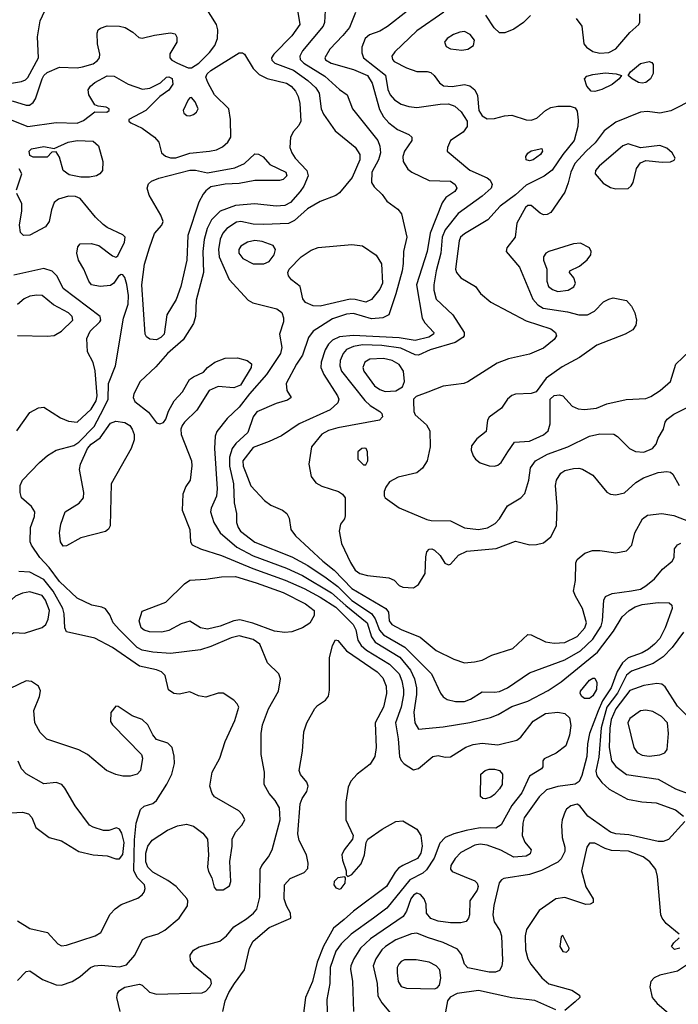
# Model space of a CAD drawing. Extents: x 1173029 to 1307123, y 522559 to 678521.
# Tile 269 of 623: x 1239868 to 1243610, y 601496 to 607092. Entities that reach past the tile are written whole.
import ezdxf

# ---------------------------------------------------------------- set-up
doc = ezdxf.new("R2010")
doc.units = 0

msp = doc.modelspace()

# ---------------------------------------------------------------- linework, layer by layer
at = {"layer": '0CON10XD'}
for points in [[(1239825, 606631.4), (1239905, 606605.4), (1239924.7, 606605.3), (1239945, 606621.8), (1239957.5, 606642.5), (1239995, 606755.6), (1240006.1, 606775), (1240025, 606790.8), (1240095, 606822.5), (1240195, 606818.4), (1240225, 606823.7), (1240285, 606841.9), (1240310.9, 606859.1), (1240321.1, 606875), (1240323.9, 606895), (1240311.2, 606955), (1240308.6, 607015), (1240315, 607033.3), (1240326.6, 607043.4), (1240365, 607056.5), (1240435, 607055.5), (1240467.3, 607047.3), (1240511.7, 607021.7), (1240545, 606991.2), (1240565, 606986), (1240635, 607004.3), (1240725, 607018), (1240752.3, 607012.3), (1240761.7, 606991.7), (1240761.9, 606965), (1240722.1, 606897.9), (1240721.9, 606875), (1240732.4, 606862.4), (1240764.4, 606845), (1240825, 606818.9), (1240845, 606818.3), (1240885.3, 606845), (1240946.8, 606905), (1240976.9, 606945), (1240992.5, 606985), (1240993.1, 607035), (1240986.9, 607065), (1240898.9, 607205)], [(1239715, 606714.8), (1239879.1, 606740.9), (1239900.5, 606749.5), (1239915, 606763.6), (1239975.4, 606875), (1239969.5, 606995), (1239984, 607086), (1240025.8, 607174.2)], [(1241447.7, 607135), (1241460, 607065), (1241415, 606999.2), (1241311.2, 606895), (1241299.2, 606875), (1241301.2, 606861.2), (1241317.8, 606845), (1241423.5, 606805), (1241505, 606746.2), (1241550.6, 606705), (1241568.8, 606675), (1241580.5, 606585), (1241594.8, 606554.8), (1241659.9, 606459.9), (1241775, 606366.9), (1241801.2, 606325), (1241800, 606295), (1241756.4, 606195), (1241685, 606108.5), (1241665, 606092.5), (1241575, 606058.2), (1241503, 606017), (1241429.5, 605950.5), (1241395, 605933), (1241255, 605927.5), (1241195, 605929.8), (1241125, 605944.7), (1241099.7, 605940.3), (1241045, 605904.6), (1241022.1, 605877.9), (1241006.7, 605845), (1240997.5, 605785), (1241001.7, 605745), (1241058.1, 605615), (1241167, 605497), (1241192.8, 605482.8), (1241329.5, 605449.5), (1241356.9, 605426.9), (1241367.2, 605397.2), (1241366.4, 605375), (1241344.5, 605305), (1241358.3, 605228.3), (1241349.4, 605195), (1241269.7, 605075), (1241173.7, 604966.3), (1241115, 604890), (1241046.9, 604825), (1240989.1, 604750.9), (1240978.5, 604725), (1240974.7, 604655.3), (1240990.7, 604425), (1240985.7, 604384.3), (1240955.3, 604315), (1240952.4, 604295), (1240970.6, 604235), (1241006.7, 604175), (1241102.5, 604095), (1241195, 604045.2), (1241385, 603974.8), (1241475, 603932.4), (1241638.9, 603835), (1241721.9, 603761.9), (1241842.3, 603665), (1241867.8, 603585), (1241887.6, 603555), (1242028.3, 603468.3), (1242088.5, 603395), (1242111.2, 603345), (1242122.9, 603295), (1242122.7, 603257.3), (1242107.3, 603157.3), (1242113.2, 603095), (1242135, 603060), (1242275, 603073.3), (1242425, 603097.3), (1242543.6, 603126.4), (1242586.4, 603143.6), (1242665, 603189.3), (1242755, 603219.3), (1242871.2, 603278.8), (1242945, 603328.4), (1243151.9, 603498.1), (1243242.5, 603617.5), (1243291.9, 603698.1), (1243330.4, 603735), (1243364.5, 603755.5), (1243405, 603768.7), (1243495, 603779.7), (1243557.8, 603777.8), (1243574, 603765), (1243575.6, 603745), (1243535.3, 603635), (1243504.5, 603575.5), (1243475, 603542.2), (1243440, 603515), (1243405, 603494.3), (1243325, 603464.8), (1243292.6, 603437.4), (1243262.1, 603387.9), (1243228.1, 603295), (1243179.4, 603220.6), (1243154.8, 603164.8), (1243106, 603035), (1243094, 602976), (1243091, 602905), (1243062.9, 602797.1), (1243047.6, 602762.4), (1243025, 602748), (1242925, 602734.7), (1242861.1, 602715), (1242819.3, 602675), (1242734.7, 602555), (1242726.4, 602525), (1242723.3, 602455), (1242738.2, 602418.2), (1242773.3, 602375), (1242768.5, 602351.5), (1242745, 602338.2), (1242675, 602333.3), (1242602.3, 602372.3), (1242525, 602399.8), (1242485, 602406.7), (1242455, 602400.5), (1242375, 602359.6), (1242342.1, 602325), (1242317.9, 602285), (1242315.5, 602265), (1242325, 602251.2), (1242393, 602223), (1242455, 602197.7), (1242467.3, 602185), (1242472.7, 602165), (1242466.5, 602145), (1242425.6, 602085), (1242423.5, 602005), (1242418.9, 601985), (1242405, 601967.1), (1242375, 601959.6), (1242315, 601958.4), (1242245, 601969.3), (1242204.3, 601984.3), (1242180.4, 602015), (1242177.5, 602065), (1242166.9, 602095), (1242145, 602120.8), (1242125, 602128.7), (1242105, 602116), (1242090.2, 602095), (1242065.3, 602024.7), (1242046.4, 601995), (1241862.1, 601867.9), (1241805.3, 601815), (1241766.7, 601755), (1241749.6, 601715), (1241747.5, 601695), (1241758.7, 601625), (1241764.7, 601454.7)], [(1241602.9, 607145), (1241599.6, 607075), (1241592.1, 607055), (1241474.4, 606915.6), (1241460.3, 606885), (1241461.6, 606865), (1241482.2, 606845), (1241601.6, 606771.6), (1241685, 606695.6), (1241728.8, 606665), (1241759.2, 606585), (1241903.1, 606405), (1241915, 606373.3), (1241917.6, 606335), (1241906.4, 606295), (1241868.1, 606225), (1241867.3, 606167.3), (1241881.4, 606141.4), (1241927.6, 606097.6), (1241955, 606060), (1242015.7, 606015.7), (1242037.6, 605987.6), (1242067.1, 605855), (1242048.7, 605775), (1242046.1, 605706.1), (1242040.9, 605665), (1242005.2, 605534.8), (1241965.8, 605415), (1241932.2, 605397.8), (1241867.6, 605392.4), (1241765, 605422), (1241725, 605418.4), (1241645, 605391.2), (1241535, 605320.8), (1241508.9, 605285), (1241474.7, 605185), (1241440.8, 605135), (1241381.9, 605025), (1241385.8, 604985), (1241410, 604945), (1241389.7, 604930.3), (1241325, 604910.5), (1241215, 604862.5), (1241195.3, 604834.7), (1241164.2, 604745), (1241096.4, 604683.6), (1241075.6, 604655), (1241061, 604605), (1241059.8, 604555), (1241083.2, 604455), (1241086.8, 604346.8), (1241100.5, 604285), (1241100.8, 604235), (1241109.3, 604205), (1241122.5, 604185), (1241205, 604123.1), (1241415, 604039.8), (1241505, 603989.2), (1241609.7, 603919.7), (1241675, 603870), (1241755, 603791.6), (1241866.4, 603716.4), (1241887.2, 603687.2), (1241913.1, 603623.1), (1241935, 603596), (1242056.6, 603526.6), (1242108.4, 603475), (1242207.3, 603375), (1242258.2, 603265), (1242273.9, 603243.9), (1242297.7, 603227.7), (1242345, 603216.6), (1242395, 603216.6), (1242429.9, 603230.1), (1242495, 603272.5), (1242565, 603269.3), (1242595, 603274.1), (1242639.4, 603295), (1242765, 603379.5), (1242965, 603453.8), (1243055, 603504.3), (1243125, 603572.1), (1243171.9, 603645), (1243179.6, 603675), (1243186.4, 603793.6), (1243197.1, 603812.9), (1243235, 603831.1), (1243345, 603845.3), (1243395, 603856), (1243426.5, 603873.5), (1243474.5, 603915), (1243520.6, 603969.4), (1243574.4, 604015), (1243585.7, 604035), (1243588.6, 604085), (1243605, 604106.7), (1243625, 604116.2)], [(1241776.6, 607133.4), (1241741.8, 607048.2), (1241705, 607001.8), (1241629.5, 606925), (1241601.5, 606875), (1241605, 606864.5), (1241637.1, 606845), (1241765, 606808.7), (1241845, 606774.1), (1241870.7, 606730.7), (1241911.6, 606581.6), (1241935, 606539.1), (1241965.2, 606505.2), (1242015, 606467.7), (1242079.1, 606439.1), (1242095.8, 606425), (1242095.6, 606405), (1242053.8, 606345), (1242044.6, 606315), (1242047.3, 606285), (1242073, 606243), (1242097.1, 606225), (1242195, 606178.2), (1242315, 606173.5), (1242342.3, 606155), (1242351.1, 606135), (1242340.8, 606115), (1242289.5, 606080.5), (1242268.7, 606051.3), (1242201.1, 605878.9), (1242183.4, 605775), (1242122.7, 605585), (1242154.6, 605395), (1242169.6, 605369.6), (1242221.9, 605315), (1242220, 605305), (1242192, 605288), (1242115, 605269.4), (1242025, 605283.7), (1241762.8, 605297.2), (1241685, 605289.8), (1241645, 605269.7), (1241622.8, 605247.2), (1241603.7, 605215), (1241580.3, 605145), (1241579.1, 605115), (1241596, 605076), (1241674.6, 604955), (1241680.8, 604935), (1241675.9, 604914.1), (1241632.9, 604875), (1241455.7, 604794.3), (1241355, 604727.5), (1241285.9, 604694.1), (1241195, 604661.5), (1241136.8, 604585), (1241137.3, 604555), (1241153.4, 604516.6)], [(1242070, 607140), (1241957.7, 607052.3), (1241915, 607027.5), (1241855, 607005.3), (1241830.4, 606985), (1241812.4, 606935), (1241812.8, 606902.8), (1241821.6, 606875), (1241945.8, 606775.8), (1241960.5, 606695), (1241972.9, 606665), (1241997.1, 606637.1), (1242035, 606610.9), (1242078.2, 606598.2), (1242125, 606592.9), (1242257.3, 606612.7), (1242305, 606614.2), (1242341, 606601), (1242377.3, 606567.3), (1242410.4, 606515), (1242411.4, 606485), (1242387.9, 606452.1), (1242316.7, 606405), (1242298.6, 606365), (1242296.2, 606345), (1242425, 606237.3), (1242523.4, 606193.4), (1242540.3, 606180.3), (1242552.9, 606155), (1242546.9, 606135), (1242495, 606088.8), (1242359.7, 605990.3), (1242285, 605898.2), (1242268.7, 605855), (1242261.8, 605765), (1242234.3, 605665), (1242221.1, 605585), (1242221.5, 605555), (1242235, 605504.2), (1242328.9, 605415), (1242392.7, 605315), (1242393.6, 605295), (1242385.5, 605285), (1242342, 605258), (1242200, 605215), (1242134.7, 605185.3), (1242115, 605186.8), (1242034.4, 605225), (1241925, 605240.4), (1241816.8, 605243.2), (1241764.4, 605235), (1241725, 605217.4), (1241705.9, 605195), (1241689.7, 605155), (1241687.9, 605125), (1241697.5, 605095), (1241828.5, 604928.5), (1241859.9, 604899.9), (1241915, 604864.3), (1241925, 604853.8), (1241930, 604835), (1241913.3, 604815), (1241675, 604773.2), (1241623.5, 604756.5), (1241585, 604736.2), (1241525.4, 604665), (1241510.5, 604565), (1241524.4, 604495), (1241550.5, 604460.5), (1241585, 604441.5), (1241680.4, 604410.4), (1241702.2, 604395), (1241716.7, 604375), (1241717.7, 604272.3), (1241713.3, 604255), (1241690, 604225), (1241683.8, 604185), (1241696.2, 604115), (1241747.3, 604007.3), (1241775, 603962.9), (1241801.2, 603945), (1241845, 603933.6), (1241965, 603920), (1241995, 603906.7), (1242025, 603876.7), (1242045, 603866.7), (1242105, 603863.8), (1242135, 603881.2), (1242171.4, 603945), (1242175, 604040), (1242182.3, 604067.7), (1242195, 604083.3), (1242210, 604085), (1242225, 604076.7), (1242257.3, 604047.3), (1242283, 604003), (1242305, 603993.8), (1242315, 603996.7), (1242360.8, 604049.2), (1242408.6, 604071.4), (1242575, 604086.9), (1242685, 604127.8), (1242767, 604107), (1242805, 604108.6), (1242845, 604118.6), (1242885, 604152.5), (1242918.6, 604215), (1242921.5, 604325), (1242912.9, 604445), (1242918.2, 604475), (1242943.3, 604515), (1242965, 604529.1), (1243015, 604541.5), (1243045, 604543.1), (1243066.5, 604536.5), (1243125, 604503.3), (1243205, 604406.9), (1243225, 604395.6), (1243255, 604392.2), (1243305, 604403.1), (1243369.1, 604460.9), (1243412, 604488), (1243495, 604519.1), (1243545, 604524.2), (1243565, 604520), (1243579.2, 604509.2), (1243615.4, 604445.4)], [(1242277.3, 607135), (1242125, 607028.9), (1242000.2, 606909.8), (1241982.9, 606885), (1241985.6, 606865), (1241995.7, 606855), (1242065, 606818.9), (1242125, 606797.9), (1242182.4, 606797.6), (1242205, 606790.8), (1242223.5, 606775), (1242252.5, 606732.5), (1242276.8, 606716.8), (1242325, 606711.6), (1242395, 606723.3), (1242425, 606715.4), (1242453.5, 606693.5), (1242470.2, 606660.2), (1242477.5, 606575), (1242495, 606545.6), (1242525, 606528.6), (1242565, 606530), (1242623.6, 606546.4), (1242665, 606550), (1242745, 606522.2), (1242775, 606520.6), (1242807.2, 606532.8), (1242855, 606575.8), (1242885, 606592.5), (1242925, 606600), (1242995, 606600), (1243025, 606590), (1243035, 606572.5), (1243041.3, 606521.3), (1243038.8, 606485), (1243019.2, 606405), (1242953.2, 606325), (1242893.5, 606236.5), (1242848.2, 606201.8), (1242745, 606150.8), (1242685, 606095.8), (1242598.3, 606031.7), (1242528.2, 605955), (1242395.5, 605875), (1242373.6, 605855), (1242364.5, 605834.5), (1242344.6, 605675), (1242350.4, 605655), (1242374.8, 605624.8), (1242458, 605575), (1242486.7, 605535), (1242545, 605487.1), (1242745, 605380.9), (1242885.7, 605335), (1242913.3, 605315), (1242918.5, 605295), (1242905.5, 605275), (1242844.2, 605225), (1242765, 605190.8), (1242645, 605164.6), (1242580.8, 605139.2), (1242415, 605033.6), (1242392.5, 605025), (1242275, 605010), (1242186.2, 604975), (1242120.3, 604949.7), (1242106.2, 604935), (1242105.9, 604924.1), (1242107.8, 604865), (1242115.4, 604845.4), (1242179.4, 604789.4), (1242198.1, 604755), (1242200.5, 604665), (1242183.1, 604585), (1242156, 604544), (1242125, 604516.7), (1242017.8, 604492.2), (1241970, 604465), (1241948, 604435), (1241938.8, 604411.2), (1241938.6, 604385), (1241944.6, 604374.6), (1242025, 604317.5), (1242182.2, 604252.2), (1242206.2, 604246.2), (1242315, 604243.1), (1242395, 604203.3), (1242475, 604194.1), (1242526.2, 604203.8), (1242570.4, 604229.6), (1242594.7, 604255.3), (1242640.1, 604329.9), (1242716.3, 604373.7), (1242738.3, 604398.3), (1242760.5, 604475), (1242771.2, 604545), (1242799.1, 604585), (1242866.7, 604623.3), (1242982.9, 604665), (1243105, 604725.4), (1243165, 604738.2), (1243244.1, 604735.9), (1243265, 604723.8), (1243333.8, 604655), (1243367.8, 604637.8), (1243413.6, 604633.6), (1243464.2, 604655), (1243485, 604680), (1243495.7, 604714.3), (1243525.8, 604765), (1243535.7, 604804.3), (1243547.6, 604822.4), (1243585, 604849.4), (1243668.8, 604891.2)], [(1242770, 607115), (1242730.8, 607075), (1242675, 607038.9), (1242625, 607017.8), (1242595, 607017.8), (1242563.5, 607045), (1242517.1, 607117.1)], [(1243028.9, 607098.9), (1243062.9, 607055), (1243074.2, 606955), (1243088.8, 606935), (1243125, 606911.9), (1243165, 606901.8)], [(1243165, 606901.8), (1243215, 606904.6), (1243255, 606926.7), (1243335, 607020), (1243386.2, 607065), (1243391.7, 607078.3), (1243392, 607125)], [(1242379.4, 606919.4), (1242415, 606924.2), (1242445.6, 606945), (1242451.8, 606975), (1242426.9, 607006.9), (1242395, 607023.8), (1242368.5, 607021.5), (1242332.9, 607007.1), (1242297.5, 606985), (1242281.2, 606965), (1242290.3, 606940.3), (1242316.2, 606926.2), (1242379.4, 606919.4)], [(1239815, 606524), (1239915, 606485.7), (1240075, 606508), (1240195, 606503.7), (1240231.5, 606518.5), (1240295, 606568), (1240363, 606567), (1240377.5, 606575), (1240377.5, 606585), (1240360, 606595), (1240315, 606600), (1240295, 606608.8), (1240260.5, 606665), (1240256.8, 606693.2), (1240270, 606715), (1240294.7, 606735.3), (1240365, 606773.5), (1240405, 606771.5), (1240485, 606725.7), (1240566.1, 606696.1), (1240607.7, 606702.3), (1240667.3, 606732.7), (1240702.5, 606765), (1240715, 606766.7), (1240735, 606758), (1240737.8, 606725), (1240715, 606690.8), (1240664.3, 606655.7), (1240584.1, 606575.9), (1240487.5, 606525), (1240487.5, 606515), (1240500, 606505), (1240565, 606474.5), (1240634.6, 606424.6), (1240658.6, 606395), (1240674.3, 606335), (1240696, 606316), (1240725, 606306.2), (1240755, 606306.8), (1240835, 606332.7), (1240946.2, 606343.8), (1240986.9, 606353.1), (1241020.4, 606369.6), (1241050, 606395), (1241067.5, 606425), (1241065.4, 606525.4), (1241056.2, 606585), (1240975.3, 606665), (1240936.7, 606735), (1240926.7, 606765), (1240934, 606785), (1240955, 606803.3), (1241115, 606903.1), (1241134.3, 606904.3), (1241145.6, 606895.6), (1241195.4, 606815), (1241229.6, 606779.6), (1241275, 606757.5), (1241385, 606731.8), (1241410.8, 606715), (1241434.6, 606685), (1241450, 606655), (1241460.5, 606615), (1241465.6, 606515), (1241455, 606490), (1241424, 606456), (1241406.4, 606425), (1241403.9, 606365), (1241413.8, 606335), (1241432.7, 606305), (1241498.9, 606235), (1241506.8, 606205), (1241481.8, 606145), (1241461.6, 606115), (1241407, 606053), (1241375, 606035.9), (1241325, 606031.9), (1241204.7, 606044.7), (1241095, 606036.7), (1241006.4, 606003.6), (1240957.8, 605955), (1240932.7, 605905), (1240916.6, 605843.4), (1240908.5, 605775), (1240912.9, 605655), (1240871.7, 605498.3), (1240866.4, 605405), (1240856, 605365), (1240797.9, 605272.1), (1240708.9, 605195), (1240641.2, 605118.8), (1240552.9, 605035), (1240516, 604965), (1240512.7, 604945), (1240522.5, 604922.5), (1240600.8, 604860.8), (1240645, 604800), (1240665, 604794.3), (1240685, 604802), (1240698.9, 604821.1), (1240713.8, 604866.2), (1240745.6, 604925), (1240792.4, 604977.6), (1240833.4, 605046.6), (1240855, 605063.1), (1240911.7, 605088.3), (1240935, 605116), (1240976.7, 605145), (1241035, 605167.8), (1241105, 605170.5), (1241161.2, 605155), (1241185, 605136.2), (1241183.3, 605115), (1241122.3, 605015), (1241085, 604999.4), (1240995, 605006.9), (1240945.5, 604984.5), (1240875, 604872.9), (1240804.6, 604805.4), (1240791.4, 604785), (1240784.4, 604765), (1240785.5, 604735), (1240843.5, 604585), (1240847, 604557), (1240836.9, 604475), (1240811.9, 604438.1), (1240794.4, 604395), (1240791.5, 604305), (1240834.4, 604195), (1240838.8, 604125), (1240847.3, 604107.3), (1240894.7, 604084.7), (1241015, 604046.5), (1241193.2, 603973.2), (1241376.6, 603906.6), (1241485, 603860), (1241575, 603809.6), (1241665, 603752.3), (1241762.7, 603655), (1241778.4, 603625), (1241789, 603565), (1241807.9, 603535), (1241839.3, 603509.3), (1241969, 603429), (1242024.6, 603374.6), (1242039.6, 603335), (1242048.3, 603285), (1242048.7, 603255), (1242035, 603185.8), (1242002.7, 603095), (1242019.4, 603005), (1242025.3, 602905.3), (1242035, 602881.4), (1242051.9, 602861.9), (1242105, 602828.2), (1242135, 602836.2), (1242215, 602904.6), (1242245, 602910), (1242285, 602901.2), (1242315, 602902.1), (1242403.2, 602956.8), (1242445, 602973.2), (1242495, 602980.6), (1242585, 602970.3), (1242691.9, 602998.1), (1242715.3, 603014.7), (1242785.4, 603105), (1242855, 603149.6), (1242926.2, 603156.2), (1242965, 603149.4), (1242991.4, 603125), (1242999.3, 603080.7), (1242992.1, 603025), (1242971.5, 602965), (1242916.2, 602923.8), (1242848.3, 602891.7), (1242840.7, 602879.3), (1242840, 602845), (1242833.3, 602835), (1242765, 602791.9), (1242721.9, 602698.1), (1242664.5, 602625.5), (1242604, 602516), (1242572.9, 602497.1), (1242485, 602498.9), (1242405.7, 602484.3), (1242334.2, 602465.8), (1242285, 602443.5), (1242255, 602411.4), (1242222.7, 602327.3), (1242180.4, 602259.6), (1242158.2, 602241.8), (1242085, 602204.3), (1241955, 602043.3), (1241878.5, 601985), (1241751.1, 601895), (1241695, 601839.6), (1241665, 601797.3), (1241632, 601705), (1241629.5, 601615), (1241613.4, 601523.4), (1241616.4, 601385)], [(1243405, 606730.4), (1243384.7, 606734.7), (1243347.1, 606755), (1243326, 606775), (1243338.1, 606795), (1243395, 606842.2), (1243444.2, 606854.2), (1243459.2, 606849.2), (1243467.5, 606837.5), (1243466.5, 606786.5), (1243452.5, 606755), (1243425, 606734.6), (1243405, 606730.4)], [(1243135, 606684), (1243115, 606686.2), (1243091.2, 606715), (1243076.7, 606755), (1243090, 606770), (1243125, 606780.9), (1243195, 606790.3), (1243257.5, 606785), (1243286.7, 606775), (1243273.8, 606755), (1243235, 606724.4), (1243175, 606694.3), (1243135, 606684)], [(1240835, 606545.6), (1240855, 606552.5), (1240873.1, 606566.9), (1240883.1, 606585), (1240865, 606625.8), (1240845, 606649.2), (1240835, 606647.5), (1240825, 606635.8), (1240797.1, 606575), (1240801.1, 606561.1), (1240817.8, 606547.8), (1240835, 606545.6)], [(1243698.9, 606641.1), (1243566.9, 606573.1), (1243505, 606560), (1243435, 606569.5), (1243395, 606566.7), (1243255, 606509.5), (1243189, 606461), (1243137.9, 606392.1), (1243086.7, 606345), (1243022.3, 606275), (1242998.9, 606225), (1242985.2, 606164.8), (1242965, 606112), (1242885, 605996.4), (1242865, 605985.5), (1242845, 605983.6), (1242825, 605992.2), (1242775, 606036.5), (1242755, 606035.5), (1242742.9, 606025), (1242692.7, 605935), (1242684.2, 605855), (1242636, 605795), (1242632, 605775), (1242708.7, 605685), (1242783, 605503), (1242811.2, 605471.2), (1242842.5, 605452.5), (1242981.3, 605431.3), (1243045, 605413.8), (1243095, 605414.4), (1243134.5, 605435.5), (1243185, 605488.1), (1243215, 605504.5), (1243240.2, 605510.2), (1243315, 605496.2), (1243345, 605463.1), (1243363.3, 605425), (1243373.1, 605385), (1243368.5, 605355), (1243351.4, 605328.6), (1243307.5, 605305), (1243147.7, 605242.3), (1243048.1, 605171.9), (1242950.6, 605119.4), (1242860, 605055), (1242802.7, 604977.3), (1242775, 604967.5), (1242685.6, 604964.4), (1242665, 604955.7), (1242640, 604935), (1242605.7, 604884.3), (1242535, 604832.5), (1242526.7, 604815), (1242518.3, 604751.7), (1242465, 604710), (1242435, 604670), (1242432.9, 604645), (1242445, 604613.8), (1242457.1, 604595), (1242485, 604573.5), (1242535, 604556.5), (1242565, 604554.5), (1242585, 604560.6), (1242602.9, 604575), (1242642.2, 604635), (1242678.8, 604691.2), (1242765, 604697.5), (1242845, 604733.2), (1242870, 604755), (1242882, 604795), (1242882.5, 604935), (1242904.1, 604955.9), (1242935, 604960), (1242955, 604954), (1243006.2, 604895), (1243040.6, 604880.6), (1243077.2, 604877.2), (1243145.3, 604884.7), (1243205, 604908.5), (1243313, 604933), (1243425, 604939.2), (1243455, 604950.5), (1243507.5, 604985), (1243566, 605035), (1243596.6, 605133.4), (1243675, 605210.8)], [(1240265, 606196.2), (1240215, 606197.5), (1240149.9, 606209.9), (1240115.7, 606235), (1240095, 606310), (1240075, 606340), (1240051.7, 606338.3), (1240025, 606311.2), (1239945, 606310), (1239925, 606320), (1239921.2, 606345), (1239935, 606358), (1240005, 606371.2), (1240065, 606360), (1240143.3, 606395), (1240194, 606406), (1240285, 606400.6), (1240315.8, 606375), (1240340, 606285), (1240338.8, 606235), (1240324, 606215), (1240305, 606204.5), (1240265, 606196.2)], [(1242765, 606290), (1242746.2, 606295), (1242744.4, 606315), (1242755, 606332.5), (1242775, 606346.9), (1242835, 606360), (1242838, 606345), (1242828, 606325), (1242785, 606294.5), (1242765, 606290)], [(1243255, 606130.5), (1243325, 606132.5), (1243343.1, 606146.9), (1243353.6, 606166.4), (1243373.4, 606246.6), (1243395, 606279.2), (1243425, 606291.4), (1243517.9, 606282.1), (1243565.8, 606284.2), (1243586.1, 606293.9), (1243592.5, 606305), (1243576.2, 606335), (1243545, 606360.8), (1243505, 606377.1), (1243396.1, 606363.9), (1243325, 606387.1), (1243295, 606374.3), (1243160.6, 606259.4), (1243140.4, 606235), (1243137.9, 606215), (1243183.4, 606163.4), (1243225, 606137.3), (1243255, 606130.5)], [(1240645, 605272.7), (1240606.8, 605276.8), (1240589.6, 605289.6), (1240581.5, 605305), (1240562.9, 605585), (1240578.2, 605701.8), (1240605.8, 605795), (1240635, 605876.9), (1240675.5, 605925), (1240682.9, 605945), (1240670.4, 605980.4), (1240604.4, 606095), (1240593.3, 606135), (1240600.3, 606159.7), (1240616.5, 606173.5), (1240659.1, 606190.9), (1240835, 606236.7), (1240866.2, 606236.2), (1240935, 606221.1), (1241090, 606250), (1241145.9, 606274.1), (1241205, 606329.2), (1241225, 606328), (1241251.7, 606311.7), (1241289.4, 606269.4), (1241379.4, 606225), (1241385.5, 606205), (1241365, 606184.3), (1241345, 606177.5), (1241205, 606178.5), (1241115, 606160.5), (1241035, 606158), (1240955, 606142), (1240925, 606120), (1240909.8, 606100.2), (1240885.8, 606054.2), (1240823.2, 605865), (1240818.3, 605725), (1240783.6, 605575), (1240757.7, 605502.3), (1240703.8, 605415), (1240689.6, 605305), (1240670.5, 605285), (1240645, 605272.7)], [(1239849.2, 606125), (1239879.8, 606215), (1239865.7, 606245)], [(1240436.2, 603625), (1240400, 603665), (1240380.3, 603710.3), (1240355, 603743.8), (1240334.1, 603754.1), (1240277.5, 603765), (1240195, 603803.8), (1240095, 603898.1), (1240035, 603979.4), (1239983.1, 604035), (1239935.6, 604105), (1239928.6, 604125), (1239930, 604205), (1239952, 604268), (1239954.5, 604295), (1239935, 604324.4), (1239879.4, 604375), (1239870, 604405), (1239871.1, 604445), (1239883.3, 604475), (1239981.2, 604575), (1240026.2, 604615), (1240075, 604645.3), (1240175, 604671.9), (1240205, 604690.2), (1240291, 604779), (1240345, 604880), (1240370.2, 604935), (1240372.7, 605025), (1240411.9, 605125), (1240458.8, 605395), (1240484.2, 605475), (1240486, 605525), (1240476.9, 605586.9), (1240465, 605626.7), (1240455, 605642.5), (1240445, 605643.3), (1240430, 605635), (1240403.8, 605595), (1240385, 605581.4), (1240325, 605575.6), (1240276, 605585), (1240260.6, 605605), (1240232.9, 605675), (1240202.2, 605725), (1240192.2, 605765), (1240198.1, 605801.9), (1240211.4, 605818.6), (1240275, 605820), (1240317.8, 605807.8), (1240395, 605750), (1240415, 605742.5), (1240425, 605750), (1240463, 605827), (1240467.5, 605855), (1240455, 605870), (1240365, 605911.4), (1240341.7, 605928.3), (1240298.7, 605968.7), (1240211.5, 606075), (1240185, 606087.5), (1240145, 606088.5), (1240088.3, 606071.7), (1240065, 606052.5), (1240048, 606012), (1240035.4, 605944.6), (1240015, 605914.4), (1239925, 605868), (1239890, 605865), (1239873.3, 605883.3), (1239868, 605925), (1239881.1, 606005), (1239880.5, 606045), (1239851.8, 606105)], [(1241195, 605704.1), (1241255, 605704.6), (1241285, 605717.8), (1241314.5, 605755), (1241321.1, 605785), (1241307.7, 605807.7), (1241245, 605830.8), (1241205, 605837.3), (1241161.7, 605828.3), (1241124.4, 605805), (1241113.8, 605785), (1241113.9, 605765), (1241135.6, 605735), (1241195, 605704.1)], [(1241575, 605463.4), (1241535.3, 605465.3), (1241492, 605485), (1241476, 605505), (1241462, 605575), (1241412.5, 605612.5), (1241395, 605636.2), (1241392.1, 605655), (1241399.6, 605675), (1241466.6, 605743.4), (1241525, 605782.9), (1241563.2, 605796.8), (1241755, 605814.7), (1241816.7, 605806.7), (1241894.4, 605754.4), (1241923.6, 605703.6), (1241928.9, 605595), (1241915, 605560), (1241867.6, 605502.4), (1241835, 605487.1), (1241775, 605502.6), (1241745, 605503.6), (1241575, 605463.4)], [(1242925, 605548), (1242985, 605554.1), (1243016.4, 605573.6), (1243025.6, 605595), (1243015.8, 605625), (1242991.2, 605655), (1242993.3, 605665), (1243049.6, 605690.4), (1243093.1, 605726.9), (1243113.5, 605755), (1243115.6, 605775), (1243104.7, 605794.7), (1243055, 605821.5), (1243015, 605818.9), (1242875, 605775.4), (1242857.1, 605765), (1242843.5, 605745), (1242843.5, 605725), (1242863.2, 605673.2), (1242862.7, 605605), (1242873.5, 605575), (1242895, 605557.9), (1242925, 605548)], [(1239851.1, 604755), (1239925, 604860), (1239975, 604886.7), (1240005, 604890.6), (1240099.4, 604829.4), (1240145, 604809.6), (1240195, 604805.4), (1240275, 604878.2), (1240303.2, 604925), (1240307.9, 604955), (1240296.7, 605096.7), (1240285, 605143.8), (1240254.4, 605205), (1240249.7, 605280.3), (1240268.3, 605321.7), (1240324.2, 605375), (1240330, 605385), (1240326, 605405), (1240115.4, 605565), (1240080.5, 605635), (1240053.1, 605663.1), (1240005, 605677.3), (1239835, 605639.8)], [(1239855, 605297.1), (1240025, 605292.9), (1240065, 605297.5), (1240105, 605321.8), (1240170.5, 605385), (1240166.5, 605405), (1240145.5, 605425), (1240061, 605471), (1239995, 605524.4), (1239965, 605526.9), (1239925, 605520), (1239893.3, 605505), (1239855, 605472.5)], [(1241945, 604979.2), (1242005, 604982.5), (1242044, 605005), (1242053.6, 605036.4), (1242048.9, 605095), (1242025, 605132.1), (1241985.2, 605155.2), (1241935, 605166.7), (1241857.4, 605162.6), (1241828.9, 605145), (1241818.2, 605115), (1241823.8, 605095), (1241885, 605011.3), (1241915, 604990), (1241945, 604979.2)], [(1240115, 604100), (1240099.4, 604125), (1240094.5, 604175), (1240101.5, 604225), (1240125.8, 604295), (1240205.7, 604345), (1240231.5, 604375), (1240233.5, 604405), (1240207.5, 604535), (1240213.8, 604565), (1240254.1, 604655), (1240275, 604679.8), (1240325.4, 604714.6), (1240385, 604798.5), (1240415, 604810.4), (1240465, 604803.3), (1240493.1, 604785), (1240507.5, 604765), (1240518.5, 604735), (1240518.9, 604705), (1240501.9, 604655), (1240388.1, 604455), (1240382.5, 604215), (1240373.1, 604196.9), (1240356.3, 604183.7), (1240215, 604147.8), (1240135, 604102), (1240115, 604100)], [(1241821.7, 604561.7), (1241835, 604562.5), (1241845.7, 604584.3), (1241844, 604635), (1241836, 604655), (1241825, 604657.5), (1241812.5, 604655), (1241790, 604635), (1241790, 604595), (1241821.7, 604561.7)], [(1241153.4, 604516.6), (1241182.2, 604442.2), (1241259.2, 604359.2), (1241295, 604332.5), (1241362, 604305), (1241386, 604285), (1241398.3, 604258.3), (1241409.4, 604195), (1241435, 604158.6), (1241590.3, 604015), (1241655, 603962.9), (1241755, 603860.2), (1241949.1, 603745), (1241962.9, 603725), (1241967.9, 603675), (1241982.2, 603655), (1242035, 603625.9), (1242142.6, 603582.6), (1242235, 603507.8), (1242335, 603457.5), (1242395, 603437.1), (1242452.4, 603442.4), (1242495, 603451.5), (1242549.8, 603480.2), (1242670.8, 603519.2), (1242755, 603596.9), (1242775, 603595.6), (1242855, 603555.5), (1242905, 603548), (1242965, 603552.4), (1243035, 603585.9), (1243078.8, 603635), (1243088.8, 603665), (1243065.9, 603745), (1243025.5, 603815), (1243015.6, 603845), (1243025.6, 603905), (1243027.1, 604005), (1243035.5, 604024.5), (1243079.8, 604060.2), (1243122.5, 604075), (1243164.6, 604074.6), (1243255, 604061.1), (1243316.2, 604073.8), (1243346.9, 604105), (1243362.9, 604175), (1243406.2, 604255), (1243435, 604276), (1243515.7, 604285.7), (1243585, 604273.6), (1243677.7, 604237.7)], [(1239855, 601631.9), (1239905, 601683.1), (1239925, 601686.9), (1239997.6, 601637.6), (1240075, 601607.7), (1240105.4, 601604.6), (1240166, 601625), (1240212, 601655), (1240270, 601705), (1240292.5, 601715), (1240331.7, 601718.3), (1240435, 601709.7), (1240475, 601721.3), (1240522.2, 601775), (1240566.2, 601863.8), (1240591.5, 601878.5), (1240655, 601896.1), (1240692, 601918), (1240774.3, 601985), (1240822.5, 602055), (1240824.1, 602084.1), (1240818.3, 602098.3), (1240757.1, 602165), (1240709.9, 602199.9), (1240625, 602247.1), (1240595.4, 602275), (1240585.4, 602305), (1240585.5, 602355), (1240596.7, 602395), (1240621.8, 602428.2), (1240708.6, 602485), (1240765, 602510.9), (1240815, 602520.5), (1240855, 602509.5), (1240909.4, 602469.4), (1240936.2, 602435), (1240940.8, 602345), (1240934.4, 602275.6), (1240941.1, 602251.1), (1240960, 602215), (1240972.6, 602162.6), (1240985, 602147.5), (1241025, 602146.4), (1241060.9, 602169.1), (1241068.2, 602195), (1241061.3, 602308.7), (1241076.2, 602395), (1241076.2, 602435), (1241094, 602475), (1241130, 602515), (1241147.5, 602545), (1241135, 602573.8), (1241113.8, 602595), (1240975.8, 602675.8), (1240962, 602695), (1240949.2, 602735), (1240961.5, 602815), (1241005.5, 602895), (1241035, 602988.8), (1241091.4, 603108.6), (1241112.5, 603185), (1241104.6, 603204.6), (1241085.3, 603225.3), (1241025, 603264.4), (1240995, 603264.5), (1240925, 603242.5), (1240885, 603249.5), (1240835, 603272.5), (1240775, 603259.5), (1240743.1, 603263.1), (1240714, 603284), (1240694.7, 603364.7), (1240673.1, 603385), (1240645, 603396.9), (1240548.1, 603418.1), (1240395, 603524.7), (1240295, 603577.8), (1240135, 603613.3), (1240125.6, 603635.6), (1240120.3, 603715), (1240112.5, 603745), (1240058.4, 603845), (1240005, 603910), (1239925, 603951.9), (1239864.2, 603955.8)], [(1241375, 603608.8), (1241315, 603615.9), (1241192.7, 603662.7), (1241118.8, 603681.2), (1241085, 603675.7), (1241007.1, 603645), (1240935, 603627.6), (1240894.8, 603634.8), (1240835, 603673.3), (1240785, 603658.6), (1240715, 603621.5), (1240675, 603611.5), (1240605, 603613.8), (1240575, 603621.8), (1240557.5, 603635), (1240546.1, 603675), (1240565, 603730.8), (1240698.6, 603781.4), (1240804, 603885), (1240835, 603907.1), (1240925, 603911.5), (1241015, 603925.4), (1241095, 603927.3), (1241212.3, 603892.3), (1241365, 603836.9), (1241492.2, 603772.2), (1241540.9, 603735), (1241540.5, 603705), (1241517, 603663), (1241475.8, 603635), (1241415, 603613.4), (1241375, 603608.8)], [(1239775, 603576.7), (1239795, 603583.3), (1239835, 603610), (1239895, 603605.8), (1239995, 603637.6), (1240017.6, 603655), (1240030.2, 603685), (1240036.7, 603735), (1240015, 603793.8), (1239995, 603820), (1239925, 603840), (1239885, 603832.9), (1239844.2, 603815), (1239791.4, 603768.6), (1239729.2, 603735), (1239670, 603655), (1239672.3, 603632.3), (1239691.7, 603601.7), (1239720.5, 603580.5), (1239775, 603576.7)], [(1240440, 601455), (1240419.6, 601535), (1240423.3, 601556.7), (1240435.4, 601574.6), (1240465, 601594.4), (1240548.8, 601611.2), (1240565, 601604.2), (1240605.4, 601565.4), (1240645, 601553.6), (1240905, 601561.8), (1240925, 601570.5), (1240947.7, 601595), (1240957.5, 601615), (1240953.8, 601635), (1240860.6, 601710.6), (1240838, 601745), (1240836.2, 601775), (1240855, 601803.8), (1240887.8, 601822.2), (1241005.3, 601854.7), (1241043.3, 601885), (1241084.2, 601935.8), (1241157.2, 601982.8), (1241197.5, 602015), (1241215, 602036.9), (1241233.3, 602105), (1241234.4, 602265), (1241243.1, 602285), (1241282.5, 602335), (1241302.1, 602375), (1241348.2, 602545), (1241343.7, 602613.7), (1241320, 602655), (1241285, 602694.3), (1241256.9, 602745), (1241258.9, 602815), (1241239.5, 602915), (1241240, 603035), (1241248.1, 603085), (1241281.5, 603175), (1241338.1, 603275), (1241349.4, 603345), (1241340.6, 603375), (1241277, 603437), (1241233.1, 603543.1), (1241195, 603569.5), (1241115, 603590), (1241070.6, 603579.4), (1240955, 603529.6), (1240895, 603510.4), (1240725, 603489.4), (1240625, 603497.6), (1240565, 603508.5), (1240535, 603524.8), (1240436.2, 603625)], [(1243639.1, 603610.9), (1243575.5, 603524.5), (1243525, 603470), (1243466.4, 603433.6), (1243345, 603389.8), (1243315, 603366.7), (1243264.8, 603265.2), (1243204, 603185), (1243172.4, 603067.6), (1243159.1, 602900.9), (1243140.7, 602820.7), (1243147.1, 602795), (1243175, 602757.1), (1243218.2, 602718.2), (1243321.5, 602661.5), (1243403, 602647), (1243485, 602641.5), (1243595, 602600.7), (1243638.9, 602565)], [(1241022.9, 601455), (1241035.9, 601515), (1241056.9, 601563.1), (1241089.6, 601615), (1241145, 601691.4), (1241173.7, 601815), (1241195, 601854.5), (1241285, 601932.9), (1241408, 601985), (1241406.9, 602015), (1241383.3, 602055), (1241371.1, 602095), (1241372.5, 602175), (1241405, 602212.1), (1241484.8, 602245.2), (1241505, 602268.8), (1241507.4, 602297.4), (1241497.5, 602345), (1241456.6, 602426.6), (1241448.4, 602465), (1241462.6, 602635), (1241472.8, 602665), (1241498.9, 602705), (1241506.9, 602735), (1241499.3, 602759.3), (1241462.7, 602802.7), (1241456.8, 602825), (1241474.6, 602935), (1241482.9, 603045), (1241499.1, 603095), (1241545, 603177.1), (1241560, 603195), (1241605.4, 603224.6), (1241622.9, 603247.1), (1241628.9, 603281.1), (1241628.4, 603465), (1241645, 603536.2), (1241662.7, 603567.3), (1241675, 603564), (1241724.1, 603504.1), (1241900, 603385), (1241931.7, 603351.7), (1241950.3, 603305), (1241951.9, 603261.9), (1241934.6, 603185), (1241888.2, 603095), (1241893.3, 602955), (1241886.7, 602905), (1241859.9, 602860.1), (1241785.7, 602805), (1241750.5, 602765), (1241735, 602730), (1241720.8, 602645), (1241721.5, 602545), (1241762.9, 602455), (1241759.2, 602435), (1241712.2, 602375), (1241699.4, 602345), (1241701.9, 602315), (1241723.3, 602255), (1241722.5, 602232.5), (1241732.5, 602222.5), (1241755, 602233.3), (1241808.6, 602295), (1241827.1, 602345), (1241836.2, 602415), (1241846.2, 602435), (1241927.6, 602492.4), (1242005, 602535.6), (1242045, 602538.2), (1242125, 602491.8), (1242147, 602455), (1242155.2, 602395), (1242148, 602355), (1242129.2, 602325), (1242044.3, 602285.7), (1242021, 602269), (1242002, 602248), (1241952.5, 602165), (1241764.2, 602025.8), (1241711.1, 601978.9), (1241651.2, 601928.8), (1241593.6, 601826.4), (1241558.4, 601735), (1241532.5, 601625), (1241491.6, 601535), (1241480, 601445)], [(1239855, 601970.8), (1239925, 601926.9), (1240026, 601905), (1240085, 601840), (1240105, 601829.2), (1240135, 601831.9), (1240296.2, 601885), (1240330, 601905), (1240381.9, 602008.1), (1240410.4, 602039.6), (1240445, 602062.9), (1240540.2, 602099.8), (1240565, 602117.5), (1240576.2, 602133.8), (1240581.5, 602155), (1240577.1, 602175), (1240535, 602217.2), (1240516.7, 602256.7), (1240521.1, 602431.1), (1240530.8, 602525), (1240555, 602602.5), (1240575, 602622.5), (1240625, 602638), (1240645, 602653.8), (1240705, 602746.7), (1240732.5, 602805), (1240747.1, 602865), (1240745.8, 602905.8), (1240733.8, 602955), (1240710.7, 602980.7), (1240645, 603001.2), (1240625, 603026.7), (1240597.1, 603085), (1240565, 603114.4), (1240506.4, 603136.4), (1240428.3, 603188.3), (1240415, 603190), (1240386.7, 603155), (1240384.2, 603104.2), (1240396.2, 603085), (1240560.8, 602915), (1240565.6, 602894.4), (1240553.8, 602825), (1240535.9, 602804.1), (1240495, 602791.9), (1240455, 602791.9), (1240415, 602801.5), (1240360.8, 602825), (1240253.1, 602915), (1240205, 602941.8), (1240022.8, 603002.8), (1239985, 603040), (1239953.5, 603095), (1239949.5, 603165), (1239981.5, 603245), (1239987.2, 603277.2), (1239975.7, 603305), (1239935, 603330.9), (1239905, 603334.4), (1239815, 603291.4)], [(1243105, 603233.3), (1243077.5, 603235), (1243061.2, 603245), (1243052.2, 603262.2), (1243054.4, 603275), (1243105, 603337.8), (1243125, 603350.6), (1243135, 603349.2), (1243147.9, 603325), (1243144.6, 603285), (1243125, 603248.5), (1243105, 603233.3)], [(1243658, 603138), (1243605, 603190), (1243535, 603300), (1243516.5, 603316.5), (1243488.9, 603318.9), (1243415, 603307.8), (1243335, 603280.3), (1243255, 603174.7), (1243229.6, 603115), (1243221.1, 603065), (1243217.2, 602955), (1243230.5, 602880.5), (1243255, 602846.9), (1243315, 602802.3), (1243495, 602775.3), (1243595, 602720.6), (1243675, 602690.7)], [(1243445, 602906.2), (1243505, 602914.5), (1243533.8, 602925), (1243546.9, 602945), (1243553.9, 603035), (1243548.2, 603095), (1243515, 603132.3), (1243465, 603160), (1243425, 603168.2), (1243395, 603163.5), (1243335, 603120), (1243322.5, 603095), (1243357.5, 602955), (1243376.8, 602926.8), (1243405, 602911.2), (1243445, 602906.2)], [(1239755, 602580.4), (1239885, 602588.9), (1239918.7, 602578.7), (1239937.5, 602557.5), (1239960.5, 602500.5), (1240035, 602443.8), (1240105.4, 602425.4), (1240205, 602364), (1240286.4, 602346.4), (1240365, 602340.8), (1240415, 602322.9), (1240435, 602322.9), (1240455, 602346.7), (1240461.8, 602415), (1240449.4, 602469.4), (1240435, 602491.2), (1240418.3, 602498.3), (1240375, 602483.8), (1240345, 602483.8), (1240285, 602502), (1240265, 602514), (1240183.7, 602623.7), (1240125.3, 602725.3), (1240107.5, 602745), (1240075, 602756.5), (1240005, 602749.1), (1239905, 602805.4), (1239879.2, 602835), (1239858.7, 602878.7)], [(1242515, 602663.8), (1242500, 602665), (1242487, 602677), (1242488.8, 602805), (1242513.3, 602825), (1242535, 602831.9), (1242565, 602833.3), (1242595, 602825.6), (1242610.8, 602805), (1242609.2, 602745), (1242595, 602720), (1242565, 602688.8), (1242545, 602674), (1242515, 602663.8)], [(1243647.6, 602535), (1243555, 602431.9), (1243525, 602421.5), (1243495, 602420.8), (1243329, 602459), (1243255, 602465.8), (1243225, 602474.7), (1243095.7, 602565.7), (1243051.1, 602625), (1243035, 602633.6), (1243000, 602625), (1242975, 602606), (1242967.8, 602592.2), (1242950, 602545), (1242946.7, 602515), (1242950.8, 602445), (1242965, 602390), (1242965.3, 602365), (1242945, 602322.7), (1242925, 602304.6), (1242833.4, 602256.6), (1242765, 602234.8), (1242618.8, 602211.2), (1242605, 602204.4), (1242593.2, 602186.8), (1242562, 602058), (1242556.4, 602005), (1242564.7, 601965), (1242596.8, 601915), (1242606, 601885), (1242612.1, 601745), (1242608, 601712), (1242595, 601687.5), (1242572, 601678), (1242535, 601678.5), (1242415, 601702.7), (1242395.5, 601725), (1242378.9, 601778.9), (1242355, 601808.9), (1242275, 601848), (1242185, 601875.9), (1242125, 601900.3), (1242095, 601897.1), (1242005, 601862.3), (1241946.2, 601825), (1241925.4, 601805), (1241890.7, 601755), (1241876, 601715), (1241899.1, 601615), (1241902.5, 601545), (1241925.3, 601505.3), (1241993.9, 601423.9)], [(1243615.8, 601895), (1243541.1, 601955), (1243518.1, 601985), (1243510.6, 602005), (1243492.6, 602222.6), (1243483, 602263), (1243448.8, 602305), (1243410.5, 602335), (1243326.8, 602366.8), (1243230.8, 602370.8), (1243195, 602381.6), (1243135, 602411.8), (1243105, 602411.4), (1243090.4, 602389.6), (1243059.7, 602255), (1243083.9, 602163.9), (1243126, 602095), (1243125.8, 602074.2), (1243110, 602065), (1243085, 602064.3), (1242965, 602103.6), (1242915, 602096.5), (1242820.4, 602029.6), (1242748, 601922), (1242740.4, 601885), (1242742.7, 601805), (1242755.3, 601755.3), (1242771.8, 601725), (1242835, 601647.5), (1242875, 601612.9), (1243005, 601576.4), (1243048.8, 601548.8), (1243051.2, 601535), (1243025, 601511.1), (1242965, 601461.5)], [(1241685, 602150), (1241695, 602154.2), (1241718, 602185), (1241720, 602215), (1241715, 602220), (1241675, 602214.2), (1241654.5, 602195), (1241653.5, 602175), (1241665, 602157.5), (1241685, 602150)], [(1242975, 601792), (1242988.8, 601805), (1242990, 601815), (1242955, 601887.5), (1242945, 601880), (1242937.5, 601825), (1242955, 601796), (1242975, 601792)], [(1243618.8, 601815), (1243588.3, 601808.3), (1243572, 601825), (1243584, 601845), (1243615.8, 601874.2)], [(1243713.2, 601756.8), (1243605.6, 601684.4), (1243505, 601661.1), (1243473.8, 601646.2), (1243454.5, 601625), (1243449.1, 601595), (1243462.1, 601535), (1243490.4, 601500.4), (1243568.5, 601435)], [(1242225, 601584), (1242240.5, 601589.5), (1242253.3, 601605), (1242260, 601645), (1242255, 601692.5), (1242235, 601715.6), (1242195, 601736.4), (1242121.3, 601748.7), (1242055, 601748.5), (1242035, 601739.4), (1242021.5, 601725), (1242013.1, 601705), (1242012, 601675), (1242019.3, 601625), (1242035, 601598.2), (1242065, 601587.9), (1242225, 601584)], [(1242914.1, 601464.1), (1242795, 601516.9), (1242665, 601532.4), (1242475, 601574.2), (1242352.8, 601557.2), (1242313.1, 601536.9), (1242298, 601515), (1242254.5, 601274.5)]]:
    msp.add_lwpolyline(points, dxfattribs=at)

doc.saveas('drawing.dxf')
